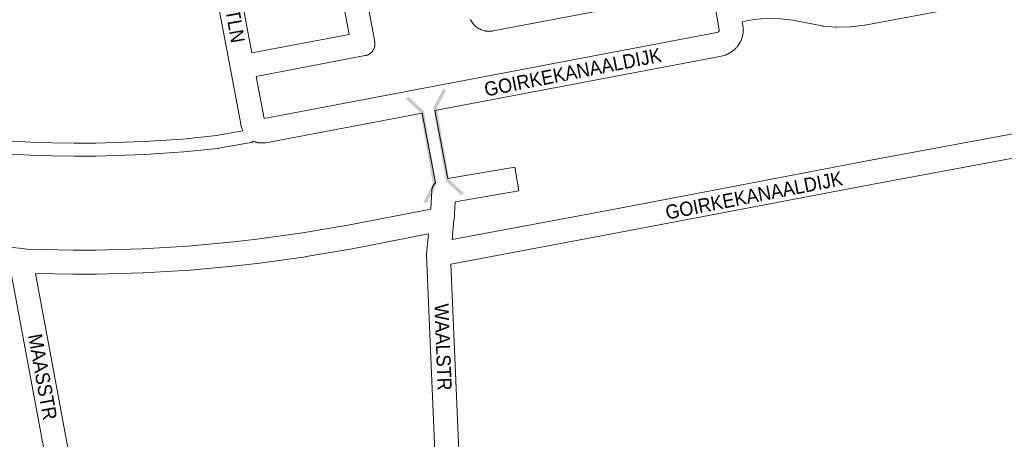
# Paper-space layout 'Layout1' of a CAD drawing. Header units: metres. Extents: x 123097 to 144122, y 392739 to 407589.
# Tile 364 of 510: x 133251 to 133786, y 398690 to 398918. Entities that reach past the tile are written whole.
import ezdxf
from ezdxf.enums import TextEntityAlignment as Align

# ---------------------------------------------------------------- set-up
doc = ezdxf.new("R2010")
doc.units = ezdxf.units.M
doc.header["$MEASUREMENT"] = 0
for name, color, linetype, lineweight in [('gs-anno-wegen algemeen tekst', 7, 'Continuous', 0), ('gs-knt-fietspaden', 7, 'Continuous', 0), ('gs-knt-wegen algemeen', 7, 'Continuous', 0), ('gs-symb-viaduct', 7, 'Continuous', 0)]:
    doc.layers.add(name, color=color, linetype=linetype, lineweight=lineweight)
doc.styles.add('Style-Arial', font='arial.ttf')

# ---------------------------------------------------------------- blocks, each defined once
blk = doc.blocks.new('gg0-viaduct_6')
at = {"layer": 'gs-symb-viaduct', "linetype": 'Continuous'}
blk.add_hatch(color=7, dxfattribs=at).paths.add_polyline_path([(-55.8, -16.9), (-58, -14), (-40, 0), (40, 0), (58, -14), (55.8, -16.9), (38.7, -3.7), (-38.7, -3.7)])

psp = doc.layouts.get("Layout1")

# ---------------------------------------------------------------- linework, layer by layer
at = {"layer": 'gs-knt-fietspaden', "color": 7, "linetype": 'Continuous', "flags": 128}
for points in [[(133894.061, 398949.512), (133709.954, 398915.144), (133709.855, 398915.127), (133709.756, 398915.112), (133702.569, 398914.191), (133702.444, 398914.178), (133702.318, 398914.168), (133702.192, 398914.164), (133694.833, 398914.019), (133694.706, 398914.019), (133694.579, 398914.023), (133694.452, 398914.032), (133687.121, 398914.686), (133687.003, 398914.698), (133686.885, 398914.715), (133686.768, 398914.736), (133670.857, 398917.808), (133664.276, 398918.645), (133661.107, 398918.77), (133653.507, 398918.519), (133650.055, 398918.182), (133646.597, 398917.653), (133643.339, 398916.997)], [(133476.239, 398868.756), (133483.35, 398831.805)], [(133144.502, 398864.616), (133174.334, 398859.454), (133197.754, 398856.198), (133221.285, 398853.73), (133233.04, 398852.797), (133256.681, 398851.521)], [(133476.637, 398829.544), (133469.343, 398867.445)], [(133256.681, 398851.521), (133268.481, 398851.182), (133268.485, 398851.182), (133268.488, 398851.182), (133280.306, 398851.042), (133292.114, 398851.101), (133318.217, 398851.891), (133339.218, 398853.307), (133357.567, 398855.201), (133371.985, 398857.831)], [(133377.898, 398852.117), (133377.882, 398852.105), (133377.741, 398852.01), (133377.596, 398851.922), (133377.446, 398851.841), (133377.293, 398851.768), (133377.136, 398851.702), (133376.976, 398851.644), (133376.814, 398851.593), (133376.649, 398851.551), (133376.483, 398851.516), (133358.693, 398848.27), (133358.559, 398848.248), (133358.423, 398848.232), (133339.876, 398846.318), (133339.752, 398846.307), (133318.624, 398844.883), (133318.494, 398844.877), (133292.282, 398844.083), (133292.194, 398844.081), (133280.311, 398844.022), (133280.252, 398844.022), (133268.371, 398844.163), (133268.312, 398844.164), (133256.435, 398844.505), (133256.347, 398844.509), (133232.618, 398845.79)]]:
    psp.add_lwpolyline(points, dxfattribs=at)
at = {"layer": 'gs-knt-wegen algemeen', "color": 7, "linetype": 'Continuous', "flags": 128}
for points in [[(133629.951, 398917.957), (133629.943, 398917.998), (133625.576, 398940.971), (133608.312, 399031.791)], [(133426.616, 398997.066), (133443.657, 398906.178), (133443.708, 398905.863), (133443.743, 398905.546), (133443.763, 398905.228), (133443.768, 398904.909), (133443.756, 398904.59), (133443.73, 398904.272), (133443.687, 398903.956), (133443.629, 398903.642), (133443.556, 398903.332), (133443.468, 398903.025), (133443.365, 398902.724), (133443.247, 398902.427), (133443.115, 398902.137), (133442.969, 398901.853), (133442.809, 398901.577), (133442.636, 398901.31), (133442.45, 398901.051), (133442.251, 398900.801), (133442.041, 398900.562), (133441.819, 398900.333), (133441.586, 398900.115), (133441.342, 398899.909), (133441.089, 398899.715), (133440.827, 398899.533), (133440.556, 398899.365), (133440.277, 398899.21), (133439.991, 398899.069), (133439.698, 398898.943), (133439.4, 398898.83), (133439.096, 398898.733), (133438.788, 398898.65), (133438.476, 398898.583), (133379.222, 398887.295)], [(133376.798, 398900.087), (133429.663, 398910.158), (133413.827, 398994.622)], [(133362.444, 398985.088), (133361.885, 398984.581), (133361.45, 398984.188), (133361.179, 398983.712), (133361.134, 398983.523), (133361.173, 398982.556), (133376.798, 398900.087)], [(133371.985, 398857.831), (133371.409, 398859.257), (133371.297, 398859.556), (133371.2, 398859.86), (133371.118, 398860.168), (133371.051, 398860.48), (133365.219, 398891.261), (133348.715, 398978.367)], [(133563.534, 398922.634), (133508.015, 398912.002), (133507.717, 398911.952), (133507.417, 398911.916), (133507.115, 398911.894), (133506.812, 398911.886), (133504.98, 398911.88), (133504.672, 398911.886), (133504.364, 398911.907), (133504.058, 398911.943), (133503.754, 398911.992), (133503.452, 398912.057), (133503.154, 398912.135), (133502.194, 398912.412), (133501.928, 398912.495), (133501.665, 398912.59), (133501.407, 398912.696), (133501.153, 398912.812), (133500.904, 398912.94), (133500.662, 398913.077), (133500.425, 398913.226), (133498.764, 398914.317), (133498.526, 398914.481), (133498.295, 398914.656), (133498.072, 398914.84), (133497.858, 398915.035), (133497.652, 398915.239), (133497.456, 398915.451), (133497.27, 398915.672), (133497.093, 398915.902), (133496.927, 398916.139), (133495.822, 398917.791), (133495.672, 398918.026), (133495.532, 398918.267)], [(133383.562, 398864.389), (133470.345, 398880.888), (133629.468, 398911.143), (133629.69, 398911.203), (133630.408, 398911.599), (133630.719, 398912.062), (133630.884, 398912.644), (133629.953, 398917.949)], [(133643.339, 398916.997), (133643.847, 398914.105), (133643.889, 398913.832), (133643.919, 398913.558), (133643.938, 398913.282), (133643.945, 398913.007), (133643.94, 398912.731), (133643.892, 398911.468), (133643.873, 398911.158), (133643.839, 398910.85), (133643.791, 398910.544), (133643.728, 398910.241), (133643.651, 398909.941), (133642.963, 398907.515), (133642.877, 398907.235), (133642.778, 398906.958), (133642.667, 398906.686), (133642.543, 398906.42), (133642.408, 398906.159), (133642.261, 398905.905), (133642.102, 398905.658), (133640.696, 398903.566), (133640.518, 398903.314), (133640.327, 398903.07), (133640.125, 398902.836), (133639.912, 398902.611), (133639.689, 398902.397), (133638.757, 398901.544), (133638.525, 398901.341), (133638.283, 398901.149), (133638.033, 398900.97), (133637.774, 398900.802), (133637.508, 398900.646), (133635.3, 398899.428), (133635.026, 398899.285), (133634.745, 398899.156), (133634.459, 398899.039), (133634.167, 398898.937), (133633.871, 398898.848), (133632.651, 398898.515), (133632.403, 398898.452), (133632.152, 398898.4), (133476.239, 398868.756)], [(133629.953, 398917.949), (133629.952, 398917.953), (133629.951, 398917.957)], [(133629.953, 398917.949), (133629.952, 398917.953), (133629.951, 398917.957)], [(133379.222, 398887.295), (133383.562, 398864.389)], [(133469.343, 398867.445), (133384.509, 398851.316), (133384.257, 398851.273), (133384.003, 398851.24), (133383.748, 398851.217), (133383.496, 398851.205)], [(133485.687, 398798.801), (133575.835, 398815.649), (133714.072, 398842.008), (133714.104, 398842.014), (133849.013, 398867.024)], [(133846.054, 398853.234), (133716.494, 398829.215), (133578.262, 398802.857), (133578.239, 398802.853), (133485.054, 398785.438)], [(133383.496, 398851.205), (133383.492, 398851.204), (133383.489, 398851.204), (133383.236, 398851.201), (133381.284, 398851.218), (133380.965, 398851.229), (133380.647, 398851.255), (133380.33, 398851.297), (133380.016, 398851.354), (133379.705, 398851.427), (133379.398, 398851.515), (133379.095, 398851.618), (133378.799, 398851.735), (133377.898, 398852.117)], [(133474.028, 398815.258), (133474.622, 398825.21), (133474.629, 398825.326), (133474.648, 398825.529), (133474.662, 398825.644), (133474.691, 398825.846), (133474.71, 398825.96), (133474.749, 398826.16), (133474.773, 398826.273), (133474.822, 398826.471), (133474.852, 398826.583), (133474.91, 398826.778), (133474.946, 398826.888), (133475.014, 398827.08), (133475.055, 398827.188), (133475.132, 398827.377), (133475.178, 398827.483), (133475.264, 398827.668), (133475.316, 398827.771), (133475.411, 398827.952), (133475.468, 398828.053), (133475.571, 398828.228), (133475.633, 398828.326), (133475.745, 398828.496), (133475.811, 398828.591), (133475.932, 398828.756), (133476.003, 398828.847), (133476.131, 398829.005), (133476.206, 398829.093), (133476.342, 398829.245), (133476.422, 398829.329), (133476.565, 398829.474), (133476.637, 398829.544)], [(133192.855, 398800.218), (133195.535, 398799.927), (133251.997, 398793.794), (133254.81, 398793.489), (133279.676, 398792.979), (133292.139, 398793.02), (133317.21, 398793.698), (133329.682, 398794.333), (133342.143, 398795.165), (133367.12, 398797.431), (133379.501, 398798.852), (133404.316, 398802.299), (133429.017, 398806.532), (133474.028, 398815.258)], [(133472.897, 398801.776), (133431.425, 398793.736), (133431.29, 398793.712), (133431.285, 398793.711), (133431.281, 398793.71)], [(133476.693, 398675.097), (133471.823, 398790.154), (133471.817, 398790.457), (133471.825, 398790.761), (133471.848, 398791.063), (133472.897, 398801.776)], [(133431.281, 398793.71), (133406.413, 398789.449), (133406.21, 398789.417), (133381.216, 398785.945), (133381.062, 398785.925), (133368.527, 398784.487), (133368.373, 398784.472), (133343.242, 398782.192), (133343.088, 398782.18), (133330.498, 398781.339), (133330.395, 398781.332), (133317.794, 398780.691), (133317.639, 398780.685), (133292.414, 398780.002), (133292.259, 398780), (133279.641, 398779.959), (133279.487, 398779.96), (133259.212, 398780.376)], [(133485.054, 398785.438), (133489.702, 398675.627)], [(133268.841, 398657.819), (133245.782, 398781.372)], [(133259.212, 398780.376), (133281.785, 398659.43), (133281.793, 398659.385), (133281.872, 398658.942)]]:
    psp.add_lwpolyline(points, dxfattribs=at)
psp.add_lwpolyline([(133483.35, 398831.805), (133519.777, 398837.986, -0.3715063), (133519.787, 398837.979), (133521.962, 398825.16, -0.3715042), (133521.955, 398825.15), (133487.311, 398819.27), (133486.724, 398809.441), (133486.705, 398809.194), (133485.687, 398798.801)], format="xyb", dxfattribs=at)

# ---------------------------------------------------------------- block references
at = {"layer": 'gs-symb-viaduct', "color": 7, "linetype": 'Continuous', "xscale": 0.507812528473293, "yscale": 0.5023392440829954, "zscale": 0.507812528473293}
for p, rotation in [((133478.897, 398850.487), 99.74095250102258), ((133473.721, 398848.545), 279.7409525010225)]:
    psp.add_blockref('gg0-viaduct_6', p, dxfattribs=dict(at, rotation=rotation))

# ---------------------------------------------------------------- texts
at = {"layer": 'gs-anno-wegen algemeen tekst', "color": 7, "style": 'Style-Arial', "width": 0.909091}
for s, rotation, p in [('MOZARTLN', 279.77496, (133364.871, 398932.144)), ('GOIRKEKANAALDIJK', 11.23236, (133551.235, 398889.641)), ('GOIRKEKANAALDIJK', 11.10537, (133649.741, 398822.693)), ('WAALSTR', 272.18916, (133480.778, 398740.338)), ('MAASSTR', 280.2357, (133263.156, 398724.16))]:
    psp.add_text(s, height=7.7, rotation=rotation, dxfattribs=at).set_placement(p, align=Align.MIDDLE_CENTER)

doc.saveas('drawing.dxf')
